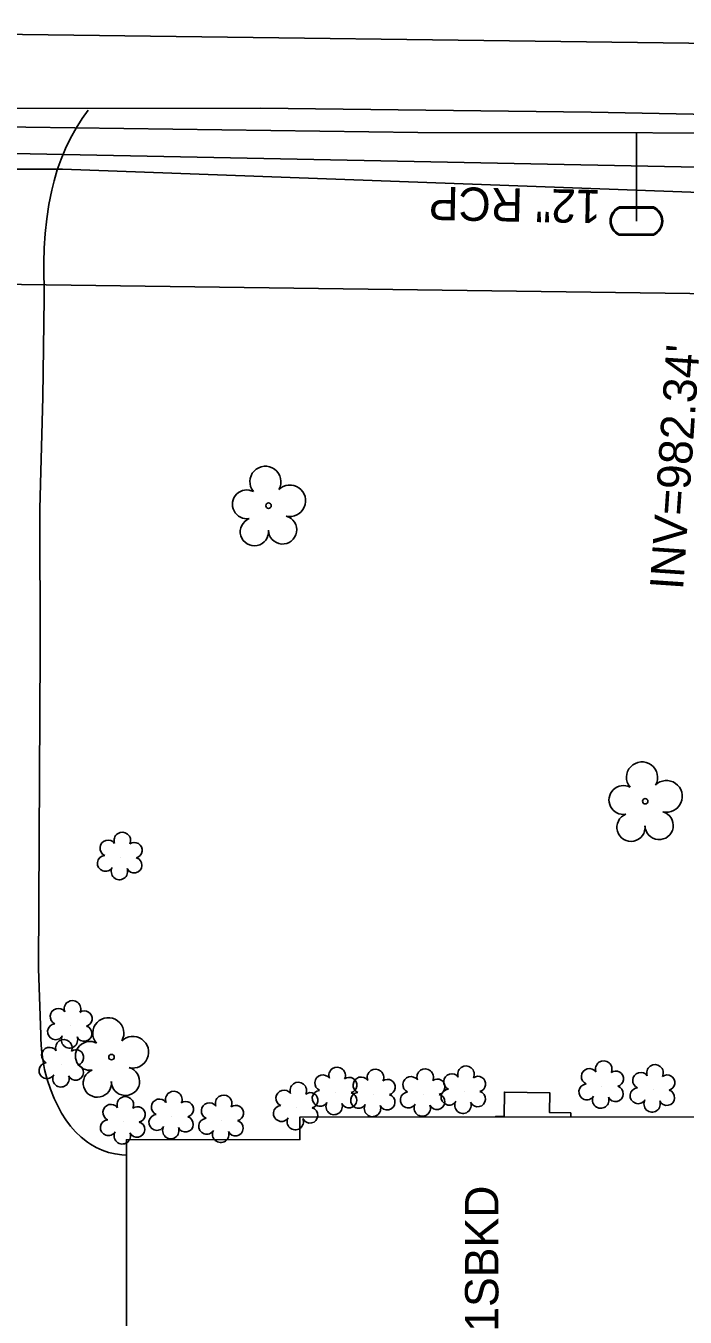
# Model space of a CAD drawing. Extents: x 1614611 to 1617571, y 898867 to 905462.
# Drawn here: x 1616765.8 to 1616844.8, y 901911.9 to 902066.8 of the extents above; entities that cross this region are included whole.
import ezdxf

# ---------------------------------------------------------------- set-up
doc = ezdxf.new("R2010")
doc.units = 0
for name, color, linetype in [('Exist Building', 7, 'Continuous'), ('Exist Building Text', 7, 'Continuous'), ('Exist Other Culture Area Outline', 7, 'Continuous'), ('Exist Structure Minor Pipes RCP 12 Inch Invert', 7, 'Continuous'), ('Exist Utilities Gas UG Line SUE LOS B', 7, 'Continuous'), ('Exist Utilities Water UG Line SUE LOS B', 7, 'Continuous'), ('Exist Vegetation Shrub CELL', 7, 'Continuous'), ('Exist Vegetation Tree CELL', 7, 'Continuous'), ('Prop Earthen Structure Cut Ditch Special Back of Curb Detail Label', 7, 'Continuous'), ('Prop Earthen Structure Head Ditch Label', 7, 'Continuous'), ('Prop Plan Preparation Grade to Drain Arrows CELL', 7, 'Continuous'), ('Prop SS Transition Line', 7, 'Continuous'), ('Raster_Level_2', 7, 'Continuous'), ('Scratch_Level_1', 7, 'Continuous'), ('Scratch_Level_9', 7, 'Continuous')]:
    doc.layers.add(name, color=color, linetype=linetype)

# ---------------------------------------------------------------- blocks, each defined once
blk = doc.blocks.new('EXIST UTILITIES WATER METER')
at = {"layer": 'Prop SS Transition Line'}
blk.add_line((0, 0), (0, 0), dxfattribs=at)
for points in [[(-0.0408, 0.034), (0.0408, 0.034)], [(-0.0408, 0.0312), (0.0408, 0.0312)], [(0.0408, -0.0312), (-0.0413, -0.0312)], [(0.0408, -0.034), (-0.0413, -0.034)]]:
    blk.add_lwpolyline(points, dxfattribs=at)
for centre, radius, start, end in [((-0.0261, -0.0001), 0.0371, 113.178, 245.9794), ((-0.0259, -0.0001), 0.0347, 115.3009, 243.7824), ((0.0259, 0), 0.0371, 293.6483, 66.3084), ((0.0261, 0), 0.0345, 295.1272, 64.8728)]:
    blk.add_arc(centre, radius, start, end, dxfattribs=at)

msp = doc.modelspace()

# ---------------------------------------------------------------- linework, layer by layer
at = {"layer": 'Exist Building'}
msp.add_lwpolyline([(1616850.5, 901900.62), (1616777.86, 901900.57), (1616777.84, 901933.15), (1616798.65, 901933.17), (1616798.64, 901935.87), (1616850.48, 901935.91)], close=True, dxfattribs=at)
at = {"layer": 'Exist Other Culture Area Outline'}
msp.add_lwpolyline([(1616822.14, 901935.89), (1616822.14, 901935.96), (1616823.12, 901935.94), (1616823.17, 901938.86), (1616828.63, 901938.77), (1616828.59, 901936.41), (1616831.12, 901936.37), (1616831.12, 901935.9)], dxfattribs=at)
at = {"layer": 'Exist Utilities Gas UG Line SUE LOS B'}
msp.add_lwpolyline([(1616661.26, 902037.09), (1616701.66, 902034.02), (1616706.49, 902036.74), (1616717.78, 902047.67), (1616735.33, 902049.61), (1616770.19, 902049.58), (1616867.38, 902046.05), (1616915.48, 902044.83), (1616973.65, 902045.68), (1616984.64, 902045.63)], dxfattribs=at)
at = {"layer": 'Exist Utilities Water UG Line SUE LOS B'}
msp.add_line((1616839, 902043.37), (1616839.02, 902053.96), dxfattribs=at)
msp.add_lwpolyline([(1616699.3, 902055.58), (1616736.36, 902055.02), (1616812.77, 902054.01), (1616869.09, 902053.9), (1616943.18, 902052.9), (1616985.1, 902052.35)], dxfattribs=at)
at = {"layer": 'Exist Vegetation Shrub CELL'}
for p, q in [((1616777.13, 901967.02), (1616777.13, 901967.02)), ((1616771.14, 901946.81), (1616771.14, 901946.81)), ((1616770.11, 901942.15), (1616770.11, 901942.15)), ((1616834.85, 901939.59), (1616834.85, 901939.59)), ((1616802.88, 901938.83), (1616802.88, 901938.83)), ((1616807.48, 901938.59), (1616807.48, 901938.59)), ((1616813.45, 901938.63), (1616813.45, 901938.63)), ((1616818.33, 901938.97), (1616818.33, 901938.97)), ((1616841, 901939.13), (1616841, 901939.13)), ((1616798.22, 901937.01), (1616798.22, 901937.01)), ((1616777.48, 901935.31), (1616777.48, 901935.31)), ((1616783.29, 901935.94), (1616783.29, 901935.94)), ((1616789.27, 901935.48), (1616789.27, 901935.48))]:
    msp.add_line(p, q, dxfattribs=at)
for centre, radius, start, end in [((1616775.64, 901968.14), 0.968, 35.8908, 245.4216), ((1616777.35, 901969.06), 0.99, 334.8391, 200.4717), ((1616778.8, 901967.89), 0.929, 284.4567, 126.0861), ((1616775.32, 901966.31), 0.955, 95.1099, 327.9534), ((1616777, 901965.33), 0.984, 151.2797, 21.387), ((1616778.76, 901966.09), 0.937, 204.9913, 73.4601), ((1616769.66, 901947.94), 0.968, 35.8908, 245.4216), ((1616771.37, 901948.86), 0.99, 334.8391, 200.4717), ((1616772.81, 901947.68), 0.929, 284.4567, 126.0861), ((1616769.34, 901946.11), 0.955, 95.1099, 327.9534), ((1616771.01, 901945.13), 0.984, 151.2797, 21.387), ((1616772.77, 901945.89), 0.937, 204.9913, 73.4601), ((1616768.63, 901943.27), 0.968, 35.8908, 245.4216), ((1616770.34, 901944.19), 0.99, 334.8391, 200.4717), ((1616771.79, 901943.02), 0.929, 284.4567, 126.0861), ((1616768.31, 901941.44), 0.955, 95.1099, 327.9534), ((1616835.08, 901941.63), 0.99, 334.8391, 200.4717), ((1616769.99, 901940.46), 0.984, 151.2797, 21.387), ((1616771.75, 901941.22), 0.937, 204.9913, 73.4601), ((1616801.4, 901939.96), 0.968, 35.8908, 245.4216), ((1616803.11, 901940.87), 0.99, 334.8391, 200.4717), ((1616807.71, 901940.63), 0.99, 334.8391, 200.4717), ((1616813.67, 901940.67), 0.99, 334.8391, 200.4717), ((1616816.85, 901940.1), 0.968, 35.8908, 245.4216), ((1616818.56, 901941.01), 0.99, 334.8391, 200.4717), ((1616820, 901939.84), 0.929, 284.4567, 126.0861), ((1616833.37, 901940.72), 0.968, 35.8908, 245.4216), ((1616836.52, 901940.46), 0.929, 284.4567, 126.0861), ((1616839.52, 901940.26), 0.968, 35.8908, 245.4216), ((1616841.23, 901941.17), 0.99, 334.8391, 200.4717), ((1616842.68, 901940), 0.929, 284.4567, 126.0861), ((1616798.45, 901939.05), 0.99, 334.8391, 200.4717), ((1616804.55, 901939.7), 0.929, 284.4567, 126.0861), ((1616805.99, 901939.71), 0.968, 35.8908, 245.4216), ((1616809.15, 901939.46), 0.929, 284.4567, 126.0861), ((1616811.96, 901939.76), 0.968, 35.8908, 245.4216), ((1616815.12, 901939.5), 0.929, 284.4567, 126.0861), ((1616816.53, 901938.26), 0.955, 95.1099, 327.9534), ((1616833.05, 901938.89), 0.955, 95.1099, 327.9534), ((1616836.49, 901938.67), 0.937, 204.9913, 73.4601), ((1616839.2, 901938.43), 0.955, 95.1099, 327.9534), ((1616777.71, 901937.35), 0.99, 334.8391, 200.4717), ((1616781.8, 901937.07), 0.968, 35.8908, 245.4216), ((1616783.52, 901937.98), 0.99, 334.8391, 200.4717), ((1616784.96, 901936.81), 0.929, 284.4567, 126.0861), ((1616789.5, 901937.52), 0.99, 334.8391, 200.4717), ((1616796.74, 901938.13), 0.968, 35.8908, 245.4216), ((1616799.89, 901937.88), 0.929, 284.4567, 126.0861), ((1616801.08, 901938.12), 0.955, 95.1099, 327.9534), ((1616804.52, 901937.9), 0.937, 204.9913, 73.4601), ((1616805.68, 901937.88), 0.955, 95.1099, 327.9534), ((1616809.11, 901937.66), 0.937, 204.9913, 73.4601), ((1616811.65, 901937.93), 0.955, 95.1099, 327.9534), ((1616815.08, 901937.7), 0.937, 204.9913, 73.4601), ((1616818.2, 901937.29), 0.984, 151.2797, 21.387), ((1616819.97, 901938.04), 0.937, 204.9913, 73.4601), ((1616834.72, 901937.91), 0.984, 151.2797, 21.387), ((1616840.88, 901937.45), 0.984, 151.2797, 21.387), ((1616842.64, 901938.2), 0.937, 204.9913, 73.4601), ((1616775.99, 901936.43), 0.968, 35.8908, 245.4216), ((1616779.15, 901936.18), 0.929, 284.4567, 126.0861), ((1616781.49, 901935.23), 0.955, 95.1099, 327.9534), ((1616787.79, 901936.61), 0.968, 35.8908, 245.4216), ((1616790.95, 901936.35), 0.929, 284.4567, 126.0861), ((1616796.42, 901936.3), 0.955, 95.1099, 327.9534), ((1616799.86, 901936.08), 0.937, 204.9913, 73.4601), ((1616802.75, 901937.14), 0.984, 151.2797, 21.387), ((1616807.35, 901936.9), 0.984, 151.2797, 21.387), ((1616813.32, 901936.95), 0.984, 151.2797, 21.387), ((1616775.68, 901934.6), 0.955, 95.1099, 327.9534), ((1616779.11, 901934.38), 0.937, 204.9913, 73.4601), ((1616783.16, 901934.25), 0.984, 151.2797, 21.387), ((1616784.92, 901935.01), 0.937, 204.9913, 73.4601), ((1616787.47, 901934.77), 0.955, 95.1099, 327.9534), ((1616790.91, 901934.55), 0.937, 204.9913, 73.4601), ((1616798.09, 901935.32), 0.984, 151.2797, 21.387), ((1616777.35, 901933.62), 0.984, 151.2797, 21.387), ((1616789.15, 901933.8), 0.984, 151.2797, 21.387)]:
    msp.add_arc(centre, radius, start, end, dxfattribs=at)
at = {"layer": 'Exist Vegetation Tree CELL'}
for p, q in [((1616794.88, 902009.22), (1616794.88, 902009.22)), ((1616840.05, 901973.76), (1616840.05, 901973.76)), ((1616776.05, 901943.06), (1616776.05, 901943.06))]:
    msp.add_line(p, q, dxfattribs=at)
for centre in [(1616794.88, 902009.22), (1616840.05, 901973.76), (1616776.05, 901943.06)]:
    msp.add_circle(centre, 0.326, dxfattribs=at)
for centre, radius, start, end in [((1616794.5, 902012.1), 1.86, 330.1651, 219.7134), ((1616792.28, 902009.38), 1.73, 62.6636, 279.3457), ((1616797.43, 902009.81), 1.9, 257.1011, 134.1999), ((1616793.18, 902006.1), 1.69, 111.5671, 6.231), ((1616796.56, 902006.32), 1.7, 181.2822, 74.56), ((1616839.67, 901976.63), 1.86, 330.1651, 219.7134), ((1616837.44, 901973.91), 1.73, 62.6636, 279.3457), ((1616842.6, 901974.35), 1.9, 257.1011, 134.1999), ((1616838.35, 901970.64), 1.69, 111.5671, 6.231), ((1616841.72, 901970.86), 1.7, 181.2822, 74.56), ((1616775.67, 901945.93), 1.86, 330.1651, 219.7134), ((1616778.6, 901943.65), 1.9, 257.1011, 134.1999), ((1616773.45, 901943.21), 1.73, 62.6636, 279.3457), ((1616774.35, 901939.94), 1.69, 111.5671, 6.231), ((1616777.72, 901940.16), 1.7, 181.2822, 74.56)]:
    msp.add_arc(centre, radius, start, end, dxfattribs=at)
at = {"layer": 'Prop Earthen Structure Cut Ditch Special Back of Curb Detail Label'}
msp.add_line((1616860.49, 902049.55), (1616744.38, 902051.9), dxfattribs=at)
at = {"layer": 'Prop Earthen Structure Head Ditch Label'}
msp.add_line((1616713.36, 902036.43), (1616995.11, 902032.72), dxfattribs=at)
at = {"layer": 'Raster_Level_2'}
msp.add_line((1616685.54, 902066.8), (1616995.51, 902062.72), dxfattribs=at)
at = {"layer": 'Scratch_Level_1'}
msp.add_lwpolyline([(1616777.84, 901931.31), (1616777.27, 901931.35), (1616776.47, 901931.45), (1616775.69, 901931.63), (1616774.94, 901931.88), (1616774.21, 901932.21), (1616773.52, 901932.61), (1616773.16, 901932.86), (1616772.42, 901933.44), (1616771.74, 901934.09), (1616771.12, 901934.79), (1616770.56, 901935.54), (1616770.06, 901936.33), (1616769.72, 901936.98), (1616769.19, 901938.08), (1616768.73, 901939.21), (1616768.34, 901940.38), (1616768.03, 901941.56), (1616767.8, 901942.76), (1616767.65, 901943.98), (1616767.57, 901945.2), (1616767.56, 901945.75), (1616767.31, 901953.69), (1616767.38, 901969.26), (1616767.51, 901991.67), (1616767.46, 902008.83), (1616767.83, 902022.26), (1616767.96, 902034.12), (1616767.95, 902038.39), (1616767.98, 902040.14), (1616768.09, 902041.88), (1616768.28, 902043.62), (1616768.55, 902045.35), (1616768.9, 902047.07), (1616769.17, 902048.21), (1616769.55, 902049.52), (1616770, 902050.81), (1616770.53, 902052.08), (1616771.13, 902053.31), (1616771.8, 902054.5), (1616772.54, 902055.66), (1616773.26, 902056.66)], dxfattribs=at)
at = {"layer": 'Scratch_Level_9'}
msp.add_lwpolyline([(1616995.15, 902054.27), (1616961.48, 902054.78), (1616918.48, 902055.01), (1616876.42, 902055.6), (1616833.56, 902056.42), (1616793.91, 902056.9), (1616751.65, 902056.89), (1616745.38, 902056.89), (1616737.38, 902055.19), (1616727.24, 902054.46)], dxfattribs=at)

# ---------------------------------------------------------------- block references
at = {"layer": 'Prop SS Transition Line', "xscale": 50, "yscale": 50}
msp.add_blockref('EXIST UTILITIES WATER METER', (1616839, 902043.37), dxfattribs=at)

# ---------------------------------------------------------------- texts
at = {"layer": 'Exist Building Text'}
msp.add_text('1SBKD', height=4, rotation=90.0435, dxfattribs=at).set_placement((1616822.45, 901910.11))
at = {"layer": 'Exist Structure Minor Pipes RCP 12 Inch Invert'}
msp.add_text("INV=982.34'", height=4, rotation=86.0833, dxfattribs=at).set_placement((1616844.59, 901999.05))
at = {"layer": 'Prop Plan Preparation Grade to Drain Arrows CELL'}
msp.add_text('12" RCP', height=4, rotation=178.8375, dxfattribs=at).set_placement((1616834.77, 902047.09))

doc.saveas('drawing.dxf')
